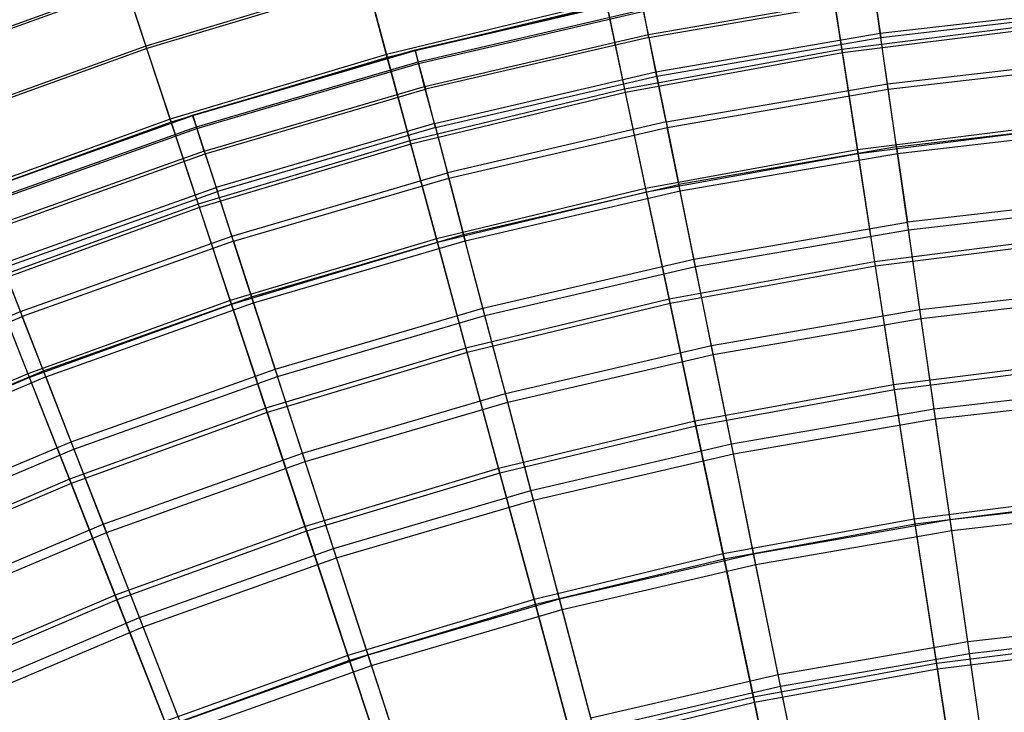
# Model space of a CAD drawing. Extents: x 0.1 to 12.1, y -6 to 6.
# Tile 323 of 334: x 4.1 to 5.4, y 4.5 to 5.5. Entities that reach past the tile are written whole.
import ezdxf

# ---------------------------------------------------------------- set-up
doc = ezdxf.new("R2010")
doc.units = 0
doc.header["$LTSCALE"] = 2.54
doc.layers.get('0').update_dxf_attribs({"linetype": 'CONTINUOUS'})

# ---------------------------------------------------------------- blocks, each defined once
blk = doc.blocks.new('DROPS_COLOR_B-11195_STL')
at = {"color": 0}
for p, q in [((4.6319, 5.4331, 7.8412), (4.9444, 5.5057, 7.8412)), ((4.6319, 5.4331, 7.8412), (4.9444, 5.5057, 7.8412)), ((4.6321, 5.4322, 7.515), (4.9446, 5.5049, 7.515)), ((4.6321, 5.4322, 7.515), (4.9446, 5.5049, 7.515)), ((4.9548, 5.4544, 8.4912), (5.268, 5.5086, 8.4912)), ((4.9548, 5.4544, 8.4912), (5.268, 5.5086, 8.4912)), ((4.9556, 5.4503, 6.8652), (5.2686, 5.5044, 6.8652)), ((4.9556, 5.4503, 6.8652), (5.2686, 5.5044, 6.8652)), ((5.2755, 5.4561, 8.8131), (5.268, 5.5086, 8.4912)), ((5.2755, 5.4561, 8.8131), (5.268, 5.5086, 8.4912)), ((5.2686, 5.5044, 6.8652), (5.2764, 5.4503, 6.5436)), ((5.2686, 5.5044, 6.8652), (5.2764, 5.4503, 6.5436)), ((5.2755, 5.4561, 8.8131), (5.5883, 5.492, 8.8131)), ((5.2755, 5.4561, 8.8131), (5.5883, 5.492, 8.8131)), ((4.6363, 5.4164, 8.1669), (4.9478, 5.4889, 8.1669)), ((4.6363, 5.4164, 8.1669), (4.9478, 5.4889, 8.1669)), ((4.6369, 5.414, 7.1893), (4.9483, 5.4864, 7.1893)), ((4.6369, 5.414, 7.1893), (4.9483, 5.4864, 7.1893)), ((4.9548, 5.4544, 8.4912), (4.9478, 5.4889, 8.1669)), ((4.9548, 5.4544, 8.4912), (4.9478, 5.4889, 8.1669)), ((4.9556, 5.4503, 6.8652), (4.9483, 5.4864, 7.1893)), ((4.9556, 5.4503, 6.8652), (4.9483, 5.4864, 7.1893)), ((5.2764, 5.4503, 6.5436), (5.5888, 5.4862, 6.5436)), ((5.2764, 5.4503, 6.5436), (5.5888, 5.4862, 6.5436)), ((4.6452, 5.3824, 8.4912), (4.9548, 5.4544, 8.4912)), ((4.6452, 5.3824, 8.4912), (4.9548, 5.4544, 8.4912)), ((4.9556, 5.4503, 6.8652), (4.6463, 5.3784, 6.8652)), ((4.9556, 5.4503, 6.8652), (4.6463, 5.3784, 6.8652)), ((4.9653, 5.4024, 8.8131), (4.9548, 5.4544, 8.4912)), ((4.9653, 5.4024, 8.8131), (4.9548, 5.4544, 8.4912)), ((4.9556, 5.4503, 6.8652), (4.9665, 5.3967, 6.5436)), ((4.9556, 5.4503, 6.8652), (4.9665, 5.3967, 6.5436)), ((4.9653, 5.4024, 8.8131), (5.2755, 5.4561, 8.8131)), ((4.9653, 5.4024, 8.8131), (5.2755, 5.4561, 8.8131)), ((4.9665, 5.3967, 6.5436), (5.2764, 5.4503, 6.5436)), ((4.9665, 5.3967, 6.5436), (5.2764, 5.4503, 6.5436)), ((5.2856, 5.3861, 9.1315), (5.2755, 5.4561, 8.8131)), ((5.2856, 5.3861, 9.1315), (5.2755, 5.4561, 8.8131)), ((5.2867, 5.3787, 6.2255), (5.2764, 5.4503, 6.5436)), ((5.2867, 5.3787, 6.2255), (5.2764, 5.4503, 6.5436)), ((4.3241, 5.3427, 7.8412), (4.6319, 5.4331, 7.8412)), ((4.3241, 5.3427, 7.8412), (4.6319, 5.4331, 7.8412)), ((4.3243, 5.3419, 7.515), (4.6321, 5.4322, 7.515)), ((4.3243, 5.3419, 7.515), (4.6321, 5.4322, 7.515)), ((4.6363, 5.4164, 8.1669), (4.6319, 5.4331, 7.8412)), ((4.6319, 5.4331, 7.8412), (4.6321, 5.4322, 7.515)), ((4.6363, 5.4164, 8.1669), (4.6319, 5.4331, 7.8412)), ((4.6319, 5.4331, 7.8412), (4.6321, 5.4322, 7.515)), ((4.6321, 5.4322, 7.515), (4.6369, 5.414, 7.1893)), ((4.6321, 5.4322, 7.515), (4.6369, 5.414, 7.1893)), ((4.3294, 5.3263, 8.1669), (4.6363, 5.4164, 8.1669)), ((4.3294, 5.3263, 8.1669), (4.6363, 5.4164, 8.1669)), ((4.3302, 5.3239, 7.1893), (4.6369, 5.414, 7.1893)), ((4.3302, 5.3239, 7.1893), (4.6369, 5.414, 7.1893)), ((4.6452, 5.3824, 8.4912), (4.6363, 5.4164, 8.1669)), ((4.6452, 5.3824, 8.4912), (4.6363, 5.4164, 8.1669)), ((4.6369, 5.414, 7.1893), (4.6463, 5.3784, 6.8652)), ((4.6369, 5.414, 7.1893), (4.6463, 5.3784, 6.8652)), ((5.2856, 5.3861, 9.1315), (5.5943, 5.4215, 9.1315)), ((5.2856, 5.3861, 9.1315), (5.5943, 5.4215, 9.1315)), ((5.2867, 5.3787, 6.2255), (5.595, 5.414, 6.2255)), ((5.2867, 5.3787, 6.2255), (5.595, 5.414, 6.2255)), ((4.6587, 5.3311, 8.8131), (4.9653, 5.4024, 8.8131)), ((4.6587, 5.3311, 8.8131), (4.9653, 5.4024, 8.8131)), ((4.6602, 5.3255, 6.5436), (4.9665, 5.3967, 6.5436)), ((4.6602, 5.3255, 6.5436), (4.9665, 5.3967, 6.5436)), ((4.9794, 5.3331, 9.1315), (4.9653, 5.4024, 8.8131)), ((4.9794, 5.3331, 9.1315), (4.9653, 5.4024, 8.8131)), ((4.9665, 5.3967, 6.5436), (4.9809, 5.3257, 6.2255)), ((4.9665, 5.3967, 6.5436), (4.9809, 5.3257, 6.2255)), ((4.3402, 5.2929, 8.4912), (4.6452, 5.3824, 8.4912)), ((4.3402, 5.2929, 8.4912), (4.6452, 5.3824, 8.4912)), ((4.6587, 5.3311, 8.8131), (4.6452, 5.3824, 8.4912)), ((4.6587, 5.3311, 8.8131), (4.6452, 5.3824, 8.4912)), ((4.9794, 5.3331, 9.1315), (5.2856, 5.3861, 9.1315)), ((4.9794, 5.3331, 9.1315), (5.2856, 5.3861, 9.1315)), ((5.2982, 5.2988, 9.4456), (5.2856, 5.3861, 9.1315)), ((5.2982, 5.2988, 9.4456), (5.2856, 5.3861, 9.1315)), ((4.3415, 5.2889, 6.8652), (4.6463, 5.3784, 6.8652)), ((4.3415, 5.2889, 6.8652), (4.6463, 5.3784, 6.8652)), ((4.6602, 5.3255, 6.5436), (4.6463, 5.3784, 6.8652)), ((4.6602, 5.3255, 6.5436), (4.6463, 5.3784, 6.8652)), ((4.9809, 5.3257, 6.2255), (5.2867, 5.3787, 6.2255)), ((4.9809, 5.3257, 6.2255), (5.2867, 5.3787, 6.2255)), ((5.2995, 5.2897, 5.9119), (5.2867, 5.3787, 6.2255)), ((5.2995, 5.2897, 5.9119), (5.2867, 5.3787, 6.2255)), ((4.0219, 5.2348, 7.8412), (4.3241, 5.3427, 7.8412)), ((4.0219, 5.2348, 7.8412), (4.3241, 5.3427, 7.8412)), ((4.0222, 5.2341, 7.515), (4.3243, 5.3419, 7.515)), ((4.0222, 5.2341, 7.515), (4.3243, 5.3419, 7.515)), ((4.3294, 5.3263, 8.1669), (4.3241, 5.3427, 7.8412)), ((4.3294, 5.3263, 8.1669), (4.3241, 5.3427, 7.8412)), ((4.3241, 5.3427, 7.8412), (4.3243, 5.3419, 7.515)), ((4.3241, 5.3427, 7.8412), (4.3243, 5.3419, 7.515)), ((4.3243, 5.3419, 7.515), (4.3302, 5.3239, 7.1893)), ((4.3243, 5.3419, 7.515), (4.3302, 5.3239, 7.1893)), ((4.6587, 5.3311, 8.8131), (4.3566, 5.2424, 8.8131)), ((4.6587, 5.3311, 8.8131), (4.3566, 5.2424, 8.8131)), ((4.6587, 5.3311, 8.8131), (4.6767, 5.2627, 9.1315)), ((4.6587, 5.3311, 8.8131), (4.6767, 5.2627, 9.1315)), ((4.9794, 5.3331, 9.1315), (4.6767, 5.2627, 9.1315)), ((4.9794, 5.3331, 9.1315), (4.6767, 5.2627, 9.1315)), ((4.9794, 5.3331, 9.1315), (4.9969, 5.2466, 9.4456)), ((4.9794, 5.3331, 9.1315), (4.9969, 5.2466, 9.4456)), ((5.2982, 5.2988, 9.4456), (5.6019, 5.3336, 9.4456)), ((5.2982, 5.2988, 9.4456), (5.6019, 5.3336, 9.4456)), ((4.0281, 5.2188, 8.1669), (4.3294, 5.3263, 8.1669)), ((4.0281, 5.2188, 8.1669), (4.3294, 5.3263, 8.1669)), ((4.029, 5.2165, 7.1893), (4.3302, 5.3239, 7.1893)), ((4.029, 5.2165, 7.1893), (4.3302, 5.3239, 7.1893)), ((4.3402, 5.2929, 8.4912), (4.3294, 5.3263, 8.1669)), ((4.3402, 5.2929, 8.4912), (4.3294, 5.3263, 8.1669)), ((4.3302, 5.3239, 7.1893), (4.3415, 5.2889, 6.8652)), ((4.3302, 5.3239, 7.1893), (4.3415, 5.2889, 6.8652)), ((4.6602, 5.3255, 6.5436), (4.3584, 5.2369, 6.5436)), ((4.6602, 5.3255, 6.5436), (4.3584, 5.2369, 6.5436)), ((4.6602, 5.3255, 6.5436), (4.6786, 5.2554, 6.2255)), ((4.6602, 5.3255, 6.5436), (4.6786, 5.2554, 6.2255)), ((4.6786, 5.2554, 6.2255), (4.9809, 5.3257, 6.2255)), ((4.6786, 5.2554, 6.2255), (4.9809, 5.3257, 6.2255)), ((4.9987, 5.2377, 5.9119), (4.9809, 5.3257, 6.2255)), ((4.9987, 5.2377, 5.9119), (4.9809, 5.3257, 6.2255)), ((5.2995, 5.2897, 5.9119), (5.6027, 5.3245, 5.9119)), ((5.2995, 5.2897, 5.9119), (5.6027, 5.3245, 5.9119)), ((4.3402, 5.2929, 8.4912), (4.0409, 5.1861, 8.4912)), ((4.3402, 5.2929, 8.4912), (4.0409, 5.1861, 8.4912)), ((4.0424, 5.1821, 6.8652), (4.3415, 5.2889, 6.8652)), ((4.0424, 5.1821, 6.8652), (4.3415, 5.2889, 6.8652)), ((4.3402, 5.2929, 8.4912), (4.3566, 5.2424, 8.8131)), ((4.3402, 5.2929, 8.4912), (4.3566, 5.2424, 8.8131)), ((4.3415, 5.2889, 6.8652), (4.3584, 5.2369, 6.5436)), ((4.3415, 5.2889, 6.8652), (4.3584, 5.2369, 6.5436)), ((5.2982, 5.2988, 9.4456), (4.9969, 5.2466, 9.4456)), ((5.2982, 5.2988, 9.4456), (4.9969, 5.2466, 9.4456)), ((4.9987, 5.2377, 5.9119), (5.2995, 5.2897, 5.9119)), ((4.9987, 5.2377, 5.9119), (5.2995, 5.2897, 5.9119)), ((5.2982, 5.2988, 9.4456), (5.3132, 5.1944, 9.7543)), ((5.2982, 5.2988, 9.4456), (5.3132, 5.1944, 9.7543)), ((5.3147, 5.1838, 5.6038), (5.2995, 5.2897, 5.9119)), ((5.3147, 5.1838, 5.6038), (5.2995, 5.2897, 5.9119)), ((4.3785, 5.1752, 9.1315), (4.6767, 5.2627, 9.1315)), ((4.3785, 5.1752, 9.1315), (4.6767, 5.2627, 9.1315)), ((4.6991, 5.1774, 9.4456), (4.6767, 5.2627, 9.1315)), ((4.6991, 5.1774, 9.4456), (4.6767, 5.2627, 9.1315)), ((4.3808, 5.168, 6.2255), (4.6786, 5.2554, 6.2255)), ((4.3808, 5.168, 6.2255), (4.6786, 5.2554, 6.2255)), ((4.6786, 5.2554, 6.2255), (4.7014, 5.1685, 5.9119)), ((4.6786, 5.2554, 6.2255), (4.7014, 5.1685, 5.9119)), ((4.6991, 5.1774, 9.4456), (4.9969, 5.2466, 9.4456)), ((4.6991, 5.1774, 9.4456), (4.9969, 5.2466, 9.4456)), ((5.0178, 5.1433, 9.7543), (4.9969, 5.2466, 9.4456)), ((5.0178, 5.1433, 9.7543), (4.9969, 5.2466, 9.4456)), ((4.0601, 5.1366, 8.8131), (4.3566, 5.2424, 8.8131)), ((4.0601, 5.1366, 8.8131), (4.3566, 5.2424, 8.8131)), ((4.0623, 5.1312, 6.5436), (4.3584, 5.2369, 6.5436)), ((4.0623, 5.1312, 6.5436), (4.3584, 5.2369, 6.5436)), ((4.3785, 5.1752, 9.1315), (4.3566, 5.2424, 8.8131)), ((4.3785, 5.1752, 9.1315), (4.3566, 5.2424, 8.8131)), ((4.3808, 5.168, 6.2255), (4.3584, 5.2369, 6.5436)), ((4.3808, 5.168, 6.2255), (4.3584, 5.2369, 6.5436)), ((4.7014, 5.1685, 5.9119), (4.9987, 5.2377, 5.9119)), ((4.7014, 5.1685, 5.9119), (4.9987, 5.2377, 5.9119)), ((5.02, 5.1328, 5.6038), (4.9987, 5.2377, 5.9119)), ((5.02, 5.1328, 5.6038), (4.9987, 5.2377, 5.9119)), ((5.6109, 5.2285, 9.7543), (5.3132, 5.1944, 9.7543)), ((5.6109, 5.2285, 9.7543), (5.3132, 5.1944, 9.7543)), ((5.3147, 5.1838, 5.6038), (5.6118, 5.2178, 5.6038)), ((5.3147, 5.1838, 5.6038), (5.6118, 5.2178, 5.6038)), ((5.0178, 5.1433, 9.7543), (5.3132, 5.1944, 9.7543)), ((5.0178, 5.1433, 9.7543), (5.3132, 5.1944, 9.7543)), ((5.3306, 5.0733, 10.0567), (5.3132, 5.1944, 9.7543)), ((5.3306, 5.0733, 10.0567), (5.3132, 5.1944, 9.7543)), ((5.02, 5.1328, 5.6038), (5.3147, 5.1838, 5.6038)), ((5.02, 5.1328, 5.6038), (5.3147, 5.1838, 5.6038)), ((5.3323, 5.0611, 5.3021), (5.3147, 5.1838, 5.6038)), ((5.3323, 5.0611, 5.3021), (5.3147, 5.1838, 5.6038)), ((4.0858, 5.0707, 9.1315), (4.3785, 5.1752, 9.1315)), ((4.0858, 5.0707, 9.1315), (4.3785, 5.1752, 9.1315)), ((4.3808, 5.168, 6.2255), (4.0885, 5.0637, 6.2255)), ((4.3808, 5.168, 6.2255), (4.0885, 5.0637, 6.2255)), ((4.4058, 5.0912, 9.4456), (4.3785, 5.1752, 9.1315)), ((4.4058, 5.0912, 9.4456), (4.3785, 5.1752, 9.1315)), ((4.3808, 5.168, 6.2255), (4.4086, 5.0826, 5.9119)), ((4.3808, 5.168, 6.2255), (4.4086, 5.0826, 5.9119)), ((4.4058, 5.0912, 9.4456), (4.6991, 5.1774, 9.4456)), ((4.4058, 5.0912, 9.4456), (4.6991, 5.1774, 9.4456)), ((4.4086, 5.0826, 5.9119), (4.7014, 5.1685, 5.9119)), ((4.4086, 5.0826, 5.9119), (4.7014, 5.1685, 5.9119)), ((4.7259, 5.0754, 9.7543), (4.6991, 5.1774, 9.4456)), ((4.7259, 5.0754, 9.7543), (4.6991, 5.1774, 9.4456)), ((4.7286, 5.065, 5.6038), (4.7014, 5.1685, 5.9119)), ((4.7286, 5.065, 5.6038), (4.7014, 5.1685, 5.9119)), ((4.0858, 5.0707, 9.1315), (4.0601, 5.1366, 8.8131)), ((4.0858, 5.0707, 9.1315), (4.0601, 5.1366, 8.8131)), ((4.7259, 5.0754, 9.7543), (5.0178, 5.1433, 9.7543)), ((4.7259, 5.0754, 9.7543), (5.0178, 5.1433, 9.7543)), ((5.0421, 5.0234, 10.0567), (5.0178, 5.1433, 9.7543)), ((5.0421, 5.0234, 10.0567), (5.0178, 5.1433, 9.7543)), ((4.0623, 5.1312, 6.5436), (4.0885, 5.0637, 6.2255)), ((4.0623, 5.1312, 6.5436), (4.0885, 5.0637, 6.2255)), ((4.7286, 5.065, 5.6038), (5.02, 5.1328, 5.6038)), ((4.7286, 5.065, 5.6038), (5.02, 5.1328, 5.6038)), ((5.0446, 5.0113, 5.3021), (5.02, 5.1328, 5.6038)), ((5.0446, 5.0113, 5.3021), (5.02, 5.1328, 5.6038)), ((5.3306, 5.0733, 10.0567), (5.6214, 5.1066, 10.0567)), ((5.3306, 5.0733, 10.0567), (5.6214, 5.1066, 10.0567)), ((4.1178, 4.9885, 9.4456), (4.4058, 5.0912, 9.4456)), ((4.1178, 4.9885, 9.4456), (4.4058, 5.0912, 9.4456)), ((4.1211, 4.98, 5.9119), (4.4086, 5.0826, 5.9119)), ((4.1211, 4.98, 5.9119), (4.4086, 5.0826, 5.9119)), ((4.4383, 4.991, 9.7543), (4.4058, 5.0912, 9.4456)), ((4.4383, 4.991, 9.7543), (4.4058, 5.0912, 9.4456)), ((4.4086, 5.0826, 5.9119), (4.4417, 4.9807, 5.6038)), ((4.4086, 5.0826, 5.9119), (4.4417, 4.9807, 5.6038)), ((5.3323, 5.0611, 5.3021), (5.6224, 5.0944, 5.3021)), ((5.3323, 5.0611, 5.3021), (5.6224, 5.0944, 5.3021)), ((3.7995, 4.9497, 9.1315), (4.0858, 5.0707, 9.1315)), ((3.7995, 4.9497, 9.1315), (4.0858, 5.0707, 9.1315)), ((4.1178, 4.9885, 9.4456), (4.0858, 5.0707, 9.1315)), ((4.1178, 4.9885, 9.4456), (4.0858, 5.0707, 9.1315)), ((4.4383, 4.991, 9.7543), (4.7259, 5.0754, 9.7543)), ((4.4383, 4.991, 9.7543), (4.7259, 5.0754, 9.7543)), ((4.757, 4.9571, 10.0567), (4.7259, 5.0754, 9.7543)), ((4.757, 4.9571, 10.0567), (4.7259, 5.0754, 9.7543)), ((5.0421, 5.0234, 10.0567), (5.3306, 5.0733, 10.0567)), ((5.0421, 5.0234, 10.0567), (5.3306, 5.0733, 10.0567)), ((5.3503, 4.9358, 10.3518), (5.3306, 5.0733, 10.0567)), ((5.3503, 4.9358, 10.3518), (5.3306, 5.0733, 10.0567)), ((3.8026, 4.9429, 6.2255), (4.0885, 5.0637, 6.2255)), ((3.8026, 4.9429, 6.2255), (4.0885, 5.0637, 6.2255)), ((4.1211, 4.98, 5.9119), (4.0885, 5.0637, 6.2255)), ((4.1211, 4.98, 5.9119), (4.0885, 5.0637, 6.2255)), ((4.4417, 4.9807, 5.6038), (4.7286, 5.065, 5.6038)), ((4.4417, 4.9807, 5.6038), (4.7286, 5.065, 5.6038)), ((4.7601, 4.9452, 5.3021), (4.7286, 5.065, 5.6038)), ((4.7601, 4.9452, 5.3021), (4.7286, 5.065, 5.6038)), ((5.0446, 5.0113, 5.3021), (5.3323, 5.0611, 5.3021)), ((5.0446, 5.0113, 5.3021), (5.3323, 5.0611, 5.3021)), ((5.3523, 4.9221, 5.0076), (5.3323, 5.0611, 5.3021)), ((5.3523, 4.9221, 5.0076), (5.3323, 5.0611, 5.3021)), ((4.757, 4.9571, 10.0567), (5.0421, 5.0234, 10.0567)), ((4.757, 4.9571, 10.0567), (5.0421, 5.0234, 10.0567)), ((5.0697, 4.8872, 10.3518), (5.0421, 5.0234, 10.0567)), ((5.0697, 4.8872, 10.3518), (5.0421, 5.0234, 10.0567)), ((4.7601, 4.9452, 5.3021), (5.0446, 5.0113, 5.3021)), ((4.7601, 4.9452, 5.3021), (5.0446, 5.0113, 5.3021)), ((5.0725, 4.8737, 5.0076), (5.0446, 5.0113, 5.3021)), ((5.0725, 4.8737, 5.0076), (5.0446, 5.0113, 5.3021)), ((3.8362, 4.8695, 9.4456), (4.1178, 4.9885, 9.4456)), ((3.8362, 4.8695, 9.4456), (4.1178, 4.9885, 9.4456)), ((4.1561, 4.8902, 9.7543), (4.1178, 4.9885, 9.4456)), ((4.1561, 4.8902, 9.7543), (4.1178, 4.9885, 9.4456)), ((4.1561, 4.8902, 9.7543), (4.4383, 4.991, 9.7543)), ((4.1561, 4.8902, 9.7543), (4.4383, 4.991, 9.7543)), ((4.4762, 4.8746, 10.0567), (4.4383, 4.991, 9.7543)), ((4.4762, 4.8746, 10.0567), (4.4383, 4.991, 9.7543)), ((4.1211, 4.98, 5.9119), (3.84, 4.8612, 5.9119)), ((4.1211, 4.98, 5.9119), (3.84, 4.8612, 5.9119)), ((4.1211, 4.98, 5.9119), (4.16, 4.8802, 5.6038)), ((4.1211, 4.98, 5.9119), (4.16, 4.8802, 5.6038)), ((4.16, 4.8802, 5.6038), (4.4417, 4.9807, 5.6038)), ((4.16, 4.8802, 5.6038), (4.4417, 4.9807, 5.6038)), ((4.48, 4.8629, 5.3021), (4.4417, 4.9807, 5.6038)), ((4.48, 4.8629, 5.3021), (4.4417, 4.9807, 5.6038)), ((5.3503, 4.9358, 10.3518), (5.6333, 4.9683, 10.3518)), ((5.3503, 4.9358, 10.3518), (5.6333, 4.9683, 10.3518)), ((4.4762, 4.8746, 10.0567), (4.757, 4.9571, 10.0567)), ((4.4762, 4.8746, 10.0567), (4.757, 4.9571, 10.0567)), ((4.7923, 4.8227, 10.3518), (4.757, 4.9571, 10.0567)), ((4.7923, 4.8227, 10.3518), (4.757, 4.9571, 10.0567)), ((5.3523, 4.9221, 5.0076), (5.6345, 4.9545, 5.0076)), ((5.3523, 4.9221, 5.0076), (5.6345, 4.9545, 5.0076)), ((4.48, 4.8629, 5.3021), (4.7601, 4.9452, 5.3021)), ((4.48, 4.8629, 5.3021), (4.7601, 4.9452, 5.3021)), ((4.7958, 4.8094, 5.0076), (4.7601, 4.9452, 5.3021)), ((4.7958, 4.8094, 5.0076), (4.7601, 4.9452, 5.3021)), ((5.0697, 4.8872, 10.3518), (5.3503, 4.9358, 10.3518)), ((5.0697, 4.8872, 10.3518), (5.3503, 4.9358, 10.3518)), ((5.3724, 4.7824, 10.6389), (5.3503, 4.9358, 10.3518)), ((5.3724, 4.7824, 10.6389), (5.3503, 4.9358, 10.3518)), ((5.0725, 4.8737, 5.0076), (5.3523, 4.9221, 5.0076)), ((5.0725, 4.8737, 5.0076), (5.3523, 4.9221, 5.0076)), ((5.3746, 4.7673, 4.7214), (5.3523, 4.9221, 5.0076)), ((5.3746, 4.7673, 4.7214), (5.3523, 4.9221, 5.0076)), ((3.88, 4.7736, 9.7543), (4.1561, 4.8902, 9.7543)), ((3.88, 4.7736, 9.7543), (4.1561, 4.8902, 9.7543)), ((3.8844, 4.7638, 5.6038), (4.16, 4.8802, 5.6038)), ((3.8844, 4.7638, 5.6038), (4.16, 4.8802, 5.6038)), ((4.2005, 4.7762, 10.0567), (4.1561, 4.8902, 9.7543)), ((4.2005, 4.7762, 10.0567), (4.1561, 4.8902, 9.7543)), ((4.16, 4.8802, 5.6038), (4.2049, 4.7648, 5.3021)), ((4.16, 4.8802, 5.6038), (4.2049, 4.7648, 5.3021)), ((4.7923, 4.8227, 10.3518), (5.0697, 4.8872, 10.3518)), ((4.7923, 4.8227, 10.3518), (5.0697, 4.8872, 10.3518)), ((5.1005, 4.7353, 10.6389), (5.0697, 4.8872, 10.3518)), ((5.1005, 4.7353, 10.6389), (5.0697, 4.8872, 10.3518)), ((4.2005, 4.7762, 10.0567), (4.4762, 4.8746, 10.0567)), ((4.2005, 4.7762, 10.0567), (4.4762, 4.8746, 10.0567)), ((4.5191, 4.7425, 10.3518), (4.4762, 4.8746, 10.0567)), ((4.5191, 4.7425, 10.3518), (4.4762, 4.8746, 10.0567)), ((4.7958, 4.8094, 5.0076), (5.0725, 4.8737, 5.0076)), ((4.7958, 4.8094, 5.0076), (5.0725, 4.8737, 5.0076)), ((5.1035, 4.7203, 4.7214), (5.0725, 4.8737, 5.0076)), ((5.1035, 4.7203, 4.7214), (5.0725, 4.8737, 5.0076)), ((4.2049, 4.7648, 5.3021), (4.48, 4.8629, 5.3021)), ((4.2049, 4.7648, 5.3021), (4.48, 4.8629, 5.3021)), ((4.5233, 4.7294, 5.0076), (4.48, 4.8629, 5.3021)), ((4.5233, 4.7294, 5.0076), (4.48, 4.8629, 5.3021)), ((4.5191, 4.7425, 10.3518), (4.7923, 4.8227, 10.3518)), ((4.5191, 4.7425, 10.3518), (4.7923, 4.8227, 10.3518)), ((4.8317, 4.6728, 10.6389), (4.7923, 4.8227, 10.3518)), ((4.8317, 4.6728, 10.6389), (4.7923, 4.8227, 10.3518)), ((5.3724, 4.7824, 10.6389), (5.6465, 4.8139, 10.6389)), ((5.3724, 4.7824, 10.6389), (5.6465, 4.8139, 10.6389)), ((4.5233, 4.7294, 5.0076), (4.7958, 4.8094, 5.0076)), ((4.5233, 4.7294, 5.0076), (4.7958, 4.8094, 5.0076)), ((4.8356, 4.658, 4.7214), (4.7958, 4.8094, 5.0076)), ((4.8356, 4.658, 4.7214), (4.7958, 4.8094, 5.0076)), ((5.3746, 4.7673, 4.7214), (5.6478, 4.7986, 4.7214)), ((5.3746, 4.7673, 4.7214), (5.6478, 4.7986, 4.7214)), ((5.1005, 4.7353, 10.6389), (5.3724, 4.7824, 10.6389)), ((5.1005, 4.7353, 10.6389), (5.3724, 4.7824, 10.6389)), ((5.3967, 4.6135, 10.9169), (5.3724, 4.7824, 10.6389)), ((5.3967, 4.6135, 10.9169), (5.3724, 4.7824, 10.6389)), ((3.9308, 4.6623, 10.0567), (4.2005, 4.7762, 10.0567)), ((3.9308, 4.6623, 10.0567), (4.2005, 4.7762, 10.0567)), ((4.2508, 4.6468, 10.3518), (4.2005, 4.7762, 10.0567)), ((4.2508, 4.6468, 10.3518), (4.2005, 4.7762, 10.0567)), ((3.9359, 4.6511, 5.3021), (4.2049, 4.7648, 5.3021)), ((3.9359, 4.6511, 5.3021), (4.2049, 4.7648, 5.3021)), ((4.2559, 4.6339, 5.0076), (4.2049, 4.7648, 5.3021)), ((4.2559, 4.6339, 5.0076), (4.2049, 4.7648, 5.3021)), ((5.1035, 4.7203, 4.7214), (5.3746, 4.7673, 4.7214)), ((5.1035, 4.7203, 4.7214), (5.3746, 4.7673, 4.7214)), ((5.3991, 4.597, 4.4442), (5.3746, 4.7673, 4.7214)), ((5.3991, 4.597, 4.4442), (5.3746, 4.7673, 4.7214)), ((4.2508, 4.6468, 10.3518), (4.5191, 4.7425, 10.3518)), ((4.2508, 4.6468, 10.3518), (4.5191, 4.7425, 10.3518)), ((4.567, 4.5951, 10.6389), (4.5191, 4.7425, 10.3518)), ((4.567, 4.5951, 10.6389), (4.5191, 4.7425, 10.3518)), ((4.2559, 4.6339, 5.0076), (4.5233, 4.7294, 5.0076)), ((4.2559, 4.6339, 5.0076), (4.5233, 4.7294, 5.0076)), ((4.5717, 4.5805, 4.7214), (4.5233, 4.7294, 5.0076)), ((4.5717, 4.5805, 4.7214), (4.5233, 4.7294, 5.0076)), ((4.8317, 4.6728, 10.6389), (5.1005, 4.7353, 10.6389)), ((4.8317, 4.6728, 10.6389), (5.1005, 4.7353, 10.6389)), ((5.1344, 4.5681, 10.9169), (5.1005, 4.7353, 10.6389)), ((5.1344, 4.5681, 10.9169), (5.1005, 4.7353, 10.6389)), ((4.8356, 4.658, 4.7214), (5.1035, 4.7203, 4.7214)), ((4.8356, 4.658, 4.7214), (5.1035, 4.7203, 4.7214)), ((5.1377, 4.5517, 4.4442), (5.1035, 4.7203, 4.7214)), ((5.1377, 4.5517, 4.4442), (5.1035, 4.7203, 4.7214)), ((4.567, 4.5951, 10.6389), (4.8317, 4.6728, 10.6389)), ((4.567, 4.5951, 10.6389), (4.8317, 4.6728, 10.6389)), ((4.8751, 4.5078, 10.9169), (4.8317, 4.6728, 10.6389)), ((4.8751, 4.5078, 10.9169), (4.8317, 4.6728, 10.6389)), ((3.9885, 4.5359, 10.3518), (4.2508, 4.6468, 10.3518)), ((3.9885, 4.5359, 10.3518), (4.2508, 4.6468, 10.3518)), ((4.3071, 4.5024, 10.6389), (4.2508, 4.6468, 10.3518)), ((4.3071, 4.5024, 10.6389), (4.2508, 4.6468, 10.3518)), ((4.5717, 4.5805, 4.7214), (4.8356, 4.658, 4.7214)), ((4.5717, 4.5805, 4.7214), (4.8356, 4.658, 4.7214)), ((4.8794, 4.4917, 4.4442), (4.8356, 4.658, 4.7214)), ((4.8794, 4.4917, 4.4442), (4.8356, 4.658, 4.7214)), ((3.9942, 4.5234, 5.0076), (4.2559, 4.6339, 5.0076)), ((3.9942, 4.5234, 5.0076), (4.2559, 4.6339, 5.0076)), ((4.3126, 4.4881, 4.7214), (4.2559, 4.6339, 5.0076)), ((4.3126, 4.4881, 4.7214), (4.2559, 4.6339, 5.0076)), ((5.3967, 4.6135, 10.9169), (5.6611, 4.6439, 10.9169)), ((5.3967, 4.6135, 10.9169), (5.6611, 4.6439, 10.9169)), ((5.3991, 4.597, 4.4442), (5.6626, 4.6272, 4.4442)), ((5.3991, 4.597, 4.4442), (5.6626, 4.6272, 4.4442)), ((5.1344, 4.5681, 10.9169), (5.3967, 4.6135, 10.9169)), ((5.1344, 4.5681, 10.9169), (5.3967, 4.6135, 10.9169)), ((5.4231, 4.4297, 11.1851), (5.3967, 4.6135, 10.9169)), ((5.4231, 4.4297, 11.1851), (5.3967, 4.6135, 10.9169)), ((4.3071, 4.5024, 10.6389), (4.567, 4.5951, 10.6389)), ((4.3071, 4.5024, 10.6389), (4.567, 4.5951, 10.6389)), ((4.6197, 4.4328, 10.9169), (4.567, 4.5951, 10.6389)), ((4.6197, 4.4328, 10.9169), (4.567, 4.5951, 10.6389)), ((5.1377, 4.5517, 4.4442), (5.3991, 4.597, 4.4442)), ((5.1377, 4.5517, 4.4442), (5.3991, 4.597, 4.4442)), ((5.4257, 4.4118, 4.177), (5.3991, 4.597, 4.4442)), ((5.4257, 4.4118, 4.177), (5.3991, 4.597, 4.4442)), ((4.3126, 4.4881, 4.7214), (4.5717, 4.5805, 4.7214)), ((4.3126, 4.4881, 4.7214), (4.5717, 4.5805, 4.7214)), ((4.6249, 4.4169, 4.4442), (4.5717, 4.5805, 4.7214)), ((4.6249, 4.4169, 4.4442), (4.5717, 4.5805, 4.7214)), ((4.8751, 4.5078, 10.9169), (5.1344, 4.5681, 10.9169)), ((4.8751, 4.5078, 10.9169), (5.1344, 4.5681, 10.9169)), ((5.1713, 4.3861, 11.1851), (5.1344, 4.5681, 10.9169)), ((5.1713, 4.3861, 11.1851), (5.1344, 4.5681, 10.9169)), ((4.8794, 4.4917, 4.4442), (5.1377, 4.5517, 4.4442)), ((4.8794, 4.4917, 4.4442), (5.1377, 4.5517, 4.4442)), ((5.1749, 4.3684, 4.177), (5.1377, 4.5517, 4.4442)), ((5.1749, 4.3684, 4.177), (5.1377, 4.5517, 4.4442))]:
    blk.add_line(p, q, dxfattribs=at)
blk = doc.blocks.new('GROUP_1')
at = {"color": 0}
for p, q in [((5.1437, 11.5534, 8.0967), (5.1626, 11.4309, 8.403)), ((5.1437, 11.5534, 8.0967), (5.1626, 11.4309, 8.403)), ((5.1634, 11.426, 3.5857), (5.1444, 11.5492, 3.8917)), ((5.1634, 11.426, 3.5857), (5.1444, 11.5492, 3.8917)), ((4.5045, 11.5273, 7.784), (4.1995, 11.4356, 7.784)), ((4.5045, 11.5273, 7.784), (4.1995, 11.4356, 7.784)), ((4.5045, 11.5273, 7.784), (4.5324, 11.4241, 8.0967)), ((4.5045, 11.5273, 7.784), (4.5324, 11.4241, 8.0967)), ((4.1714, 11.5206, 7.466), (3.8672, 11.4105, 7.466)), ((4.1714, 11.5206, 7.466), (3.8672, 11.4105, 7.466)), ((4.1723, 11.5177, 4.522), (3.8683, 11.4076, 4.522)), ((4.1723, 11.5177, 4.522), (3.8683, 11.4076, 4.522)), ((4.1714, 11.5206, 7.466), (4.1995, 11.4356, 7.784)), ((4.1714, 11.5206, 7.466), (4.1995, 11.4356, 7.784)), ((4.2006, 11.4321, 4.2042), (4.1723, 11.5177, 4.522)), ((4.2006, 11.4321, 4.2042), (4.1723, 11.5177, 4.522)), ((4.5055, 11.5237, 4.2042), (4.2006, 11.4321, 4.2042)), ((4.5055, 11.5237, 4.2042), (4.2006, 11.4321, 4.2042)), ((4.5335, 11.4199, 3.8917), (4.5055, 11.5237, 4.2042)), ((4.5335, 11.4199, 3.8917), (4.5055, 11.5237, 4.2042)), ((4.8363, 11.4973, 8.0967), (4.5324, 11.4241, 8.0967)), ((4.8363, 11.4973, 8.0967), (4.5324, 11.4241, 8.0967)), ((4.8372, 11.493, 3.8917), (4.5335, 11.4199, 3.8917)), ((4.8372, 11.493, 3.8917), (4.5335, 11.4199, 3.8917)), ((4.8363, 11.4973, 8.0967), (4.8619, 11.376, 8.403)), ((4.8363, 11.4973, 8.0967), (4.8619, 11.376, 8.403)), ((4.863, 11.3711, 3.5857), (4.8372, 11.493, 3.8917)), ((4.863, 11.3711, 3.5857), (4.8372, 11.493, 3.8917)), ((5.4659, 11.4691, 8.403), (5.1626, 11.4309, 8.403)), ((5.4659, 11.4691, 8.403), (5.1626, 11.4309, 8.403)), ((5.4664, 11.4641, 3.5857), (5.1634, 11.426, 3.5857)), ((5.4664, 11.4641, 3.5857), (5.1634, 11.426, 3.5857)), ((4.1995, 11.4356, 7.784), (3.9, 11.3272, 7.784)), ((4.1995, 11.4356, 7.784), (3.9, 11.3272, 7.784)), ((4.2006, 11.4321, 4.2042), (3.9014, 11.3237, 4.2042)), ((4.2006, 11.4321, 4.2042), (3.9014, 11.3237, 4.2042)), ((4.1995, 11.4356, 7.784), (4.2331, 11.3341, 8.0967)), ((4.1995, 11.4356, 7.784), (4.2331, 11.3341, 8.0967)), ((4.2345, 11.33, 3.8917), (4.2006, 11.4321, 4.2042)), ((4.2345, 11.33, 3.8917), (4.2006, 11.4321, 4.2042)), ((4.5324, 11.4241, 8.0967), (4.2331, 11.3341, 8.0967)), ((4.5324, 11.4241, 8.0967), (4.2331, 11.3341, 8.0967)), ((4.5335, 11.4199, 3.8917), (4.2345, 11.33, 3.8917)), ((4.5335, 11.4199, 3.8917), (4.2345, 11.33, 3.8917)), ((4.5324, 11.4241, 8.0967), (4.5648, 11.3044, 8.403)), ((4.5324, 11.4241, 8.0967), (4.5648, 11.3044, 8.403)), ((4.5661, 11.2997, 3.5857), (4.5335, 11.4199, 3.8917)), ((4.5661, 11.2997, 3.5857), (4.5335, 11.4199, 3.8917)), ((5.1626, 11.4309, 8.403), (4.8619, 11.376, 8.403)), ((5.1626, 11.4309, 8.403), (4.8619, 11.376, 8.403)), ((5.1634, 11.426, 3.5857), (4.863, 11.3711, 3.5857)), ((5.1634, 11.426, 3.5857), (4.863, 11.3711, 3.5857)), ((5.1626, 11.4309, 8.403), (5.184, 11.292, 8.702)), ((5.1626, 11.4309, 8.403), (5.184, 11.292, 8.702)), ((5.1849, 11.2864, 3.2869), (5.1634, 11.426, 3.5857)), ((5.1849, 11.2864, 3.2869), (5.1634, 11.426, 3.5857)), ((4.8619, 11.376, 8.403), (4.5648, 11.3044, 8.403)), ((4.8619, 11.376, 8.403), (4.5648, 11.3044, 8.403)), ((4.863, 11.3711, 3.5857), (4.5661, 11.2997, 3.5857)), ((4.863, 11.3711, 3.5857), (4.5661, 11.2997, 3.5857)), ((4.8619, 11.376, 8.403), (4.891, 11.2384, 8.702)), ((4.8619, 11.376, 8.403), (4.891, 11.2384, 8.702)), ((4.8922, 11.233, 3.2869), (4.863, 11.3711, 3.5857)), ((4.8922, 11.233, 3.2869), (4.863, 11.3711, 3.5857)), ((4.2331, 11.3341, 8.0967), (3.9392, 11.2277, 8.0967)), ((4.2331, 11.3341, 8.0967), (3.9392, 11.2277, 8.0967)), ((4.2345, 11.33, 3.8917), (3.9408, 11.2237, 3.8917)), ((4.2345, 11.33, 3.8917), (3.9408, 11.2237, 3.8917)), ((4.2331, 11.3341, 8.0967), (4.272, 11.2165, 8.403)), ((4.2331, 11.3341, 8.0967), (4.272, 11.2165, 8.403)), ((4.2736, 11.2118, 3.5857), (4.2345, 11.33, 3.8917)), ((4.2736, 11.2118, 3.5857), (4.2345, 11.33, 3.8917)), ((5.4795, 11.3291, 8.702), (5.184, 11.292, 8.702)), ((5.4795, 11.3291, 8.702), (5.184, 11.292, 8.702)), ((5.4801, 11.3236, 3.2869), (5.1849, 11.2864, 3.2869)), ((5.4801, 11.3236, 3.2869), (5.1849, 11.2864, 3.2869)), ((4.5648, 11.3044, 8.403), (4.272, 11.2165, 8.403)), ((4.5648, 11.3044, 8.403), (4.272, 11.2165, 8.403)), ((4.5661, 11.2997, 3.5857), (4.2736, 11.2118, 3.5857)), ((4.5661, 11.2997, 3.5857), (4.2736, 11.2118, 3.5857)), ((4.5648, 11.3044, 8.403), (4.6015, 11.1687, 8.702)), ((4.5648, 11.3044, 8.403), (4.6015, 11.1687, 8.702)), ((4.6029, 11.1633, 3.2869), (4.5661, 11.2997, 3.5857)), ((4.6029, 11.1633, 3.2869), (4.5661, 11.2997, 3.5857)), ((5.184, 11.292, 8.702), (4.891, 11.2384, 8.702)), ((5.184, 11.292, 8.702), (4.891, 11.2384, 8.702)), ((5.1849, 11.2864, 3.2869), (4.8922, 11.233, 3.2869)), ((5.1849, 11.2864, 3.2869), (4.8922, 11.233, 3.2869)), ((5.184, 11.292, 8.702), (5.2079, 11.1369, 8.9929)), ((5.184, 11.292, 8.702), (5.2079, 11.1369, 8.9929)), ((5.2089, 11.1308, 2.9964), (5.1849, 11.2864, 3.2869)), ((5.2089, 11.1308, 2.9964), (5.1849, 11.2864, 3.2869)), ((4.891, 11.2384, 8.702), (4.6015, 11.1687, 8.702)), ((4.891, 11.2384, 8.702), (4.6015, 11.1687, 8.702)), ((4.8922, 11.233, 3.2869), (4.6029, 11.1633, 3.2869)), ((4.8922, 11.233, 3.2869), (4.6029, 11.1633, 3.2869)), ((4.891, 11.2384, 8.702), (4.9235, 11.0849, 8.9929)), ((4.891, 11.2384, 8.702), (4.9235, 11.0849, 8.9929)), ((4.9248, 11.0789, 2.9964), (4.8922, 11.233, 3.2869)), ((4.9248, 11.0789, 2.9964), (4.8922, 11.233, 3.2869)), ((4.272, 11.2165, 8.403), (3.9847, 11.1124, 8.403)), ((4.272, 11.2165, 8.403), (3.9847, 11.1124, 8.403)), ((4.272, 11.2165, 8.403), (4.3162, 11.083, 8.702)), ((4.272, 11.2165, 8.403), (4.3162, 11.083, 8.702)), ((4.2736, 11.2118, 3.5857), (3.9865, 11.1078, 3.5857)), ((4.2736, 11.2118, 3.5857), (3.9865, 11.1078, 3.5857)), ((4.318, 11.0777, 3.2869), (4.2736, 11.2118, 3.5857)), ((4.318, 11.0777, 3.2869), (4.2736, 11.2118, 3.5857)), ((5.4948, 11.173, 8.9929), (5.2079, 11.1369, 8.9929)), ((5.4948, 11.173, 8.9929), (5.2079, 11.1369, 8.9929)), ((4.6015, 11.1687, 8.702), (4.3162, 11.083, 8.702)), ((4.6015, 11.1687, 8.702), (4.3162, 11.083, 8.702)), ((4.6029, 11.1633, 3.2869), (4.318, 11.0777, 3.2869)), ((4.6029, 11.1633, 3.2869), (4.318, 11.0777, 3.2869)), ((4.6015, 11.1687, 8.702), (4.6424, 11.0173, 8.9929)), ((4.6015, 11.1687, 8.702), (4.6424, 11.0173, 8.9929)), ((4.6441, 11.0113, 2.9964), (4.6029, 11.1633, 3.2869)), ((4.6441, 11.0113, 2.9964), (4.6029, 11.1633, 3.2869)), ((5.4954, 11.1668, 2.9964), (5.2089, 11.1308, 2.9964)), ((5.4954, 11.1668, 2.9964), (5.2089, 11.1308, 2.9964)), ((5.2079, 11.1369, 8.9929), (4.9235, 11.0849, 8.9929)), ((5.2079, 11.1369, 8.9929), (4.9235, 11.0849, 8.9929)), ((5.2079, 11.1369, 8.9929), (5.2342, 10.9663, 9.2746)), ((5.2079, 11.1369, 8.9929), (5.2342, 10.9663, 9.2746)), ((5.2089, 11.1308, 2.9964), (4.9248, 11.0789, 2.9964)), ((5.2089, 11.1308, 2.9964), (4.9248, 11.0789, 2.9964)), ((5.2353, 10.9596, 2.715), (5.2089, 11.1308, 2.9964)), ((5.2353, 10.9596, 2.715), (5.2089, 11.1308, 2.9964)), ((3.9847, 11.1124, 8.403), (4.0362, 10.9815, 8.702)), ((3.9847, 11.1124, 8.403), (4.0362, 10.9815, 8.702)), ((4.0383, 10.9764, 3.2869), (3.9865, 11.1078, 3.5857)), ((4.0383, 10.9764, 3.2869), (3.9865, 11.1078, 3.5857)), ((4.3162, 11.083, 8.702), (4.0362, 10.9815, 8.702)), ((4.3162, 11.083, 8.702), (4.0362, 10.9815, 8.702)), ((4.318, 11.0777, 3.2869), (4.0383, 10.9764, 3.2869)), ((4.318, 11.0777, 3.2869), (4.0383, 10.9764, 3.2869)), ((4.3162, 11.083, 8.702), (4.3656, 10.934, 8.9929)), ((4.3162, 11.083, 8.702), (4.3656, 10.934, 8.9929)), ((4.3675, 10.9282, 2.9964), (4.318, 11.0777, 3.2869)), ((4.3675, 10.9282, 2.9964), (4.318, 11.0777, 3.2869)), ((4.9235, 11.0849, 8.9929), (4.6424, 11.0173, 8.9929)), ((4.9235, 11.0849, 8.9929), (4.6424, 11.0173, 8.9929)), ((4.9248, 11.0789, 2.9964), (4.6441, 11.0113, 2.9964)), ((4.9248, 11.0789, 2.9964), (4.6441, 11.0113, 2.9964)), ((4.9235, 11.0849, 8.9929), (4.9593, 10.916, 9.2746)), ((4.9235, 11.0849, 8.9929), (4.9593, 10.916, 9.2746)), ((4.9607, 10.9094, 2.715), (4.9248, 11.0789, 2.9964)), ((4.9607, 10.9094, 2.715), (4.9248, 11.0789, 2.9964)), ((4.6424, 11.0173, 8.9929), (4.3656, 10.934, 8.9929)), ((4.6424, 11.0173, 8.9929), (4.3656, 10.934, 8.9929)), ((4.6441, 11.0113, 2.9964), (4.3675, 10.9282, 2.9964)), ((4.6441, 11.0113, 2.9964), (4.3675, 10.9282, 2.9964)), ((4.6424, 11.0173, 8.9929), (4.6875, 10.8506, 9.2746)), ((4.6424, 11.0173, 8.9929), (4.6875, 10.8506, 9.2746)), ((4.6893, 10.8441, 2.715), (4.6441, 11.0113, 2.9964)), ((4.6893, 10.8441, 2.715), (4.6441, 11.0113, 2.9964)), ((5.5116, 11.0012, 9.2746), (5.2342, 10.9663, 9.2746)), ((5.5116, 11.0012, 9.2746), (5.2342, 10.9663, 9.2746)), ((4.0362, 10.9815, 8.702), (3.7623, 10.8647, 8.702)), ((4.0362, 10.9815, 8.702), (3.7623, 10.8647, 8.702)), ((4.0362, 10.9815, 8.702), (4.0937, 10.8356, 8.9929)), ((4.0362, 10.9815, 8.702), (4.0937, 10.8356, 8.9929)), ((5.5122, 10.9944, 2.715), (5.2353, 10.9596, 2.715)), ((5.5122, 10.9944, 2.715), (5.2353, 10.9596, 2.715)), ((4.0383, 10.9764, 3.2869), (3.7646, 10.8596, 3.2869)), ((4.0383, 10.9764, 3.2869), (3.7646, 10.8596, 3.2869)), ((4.096, 10.8298, 2.9964), (4.0383, 10.9764, 3.2869)), ((4.096, 10.8298, 2.9964), (4.0383, 10.9764, 3.2869)), ((5.2342, 10.9663, 9.2746), (4.9593, 10.916, 9.2746)), ((5.2342, 10.9663, 9.2746), (4.9593, 10.916, 9.2746)), ((5.2353, 10.9596, 2.715), (4.9607, 10.9094, 2.715)), ((5.2353, 10.9596, 2.715), (4.9607, 10.9094, 2.715)), ((5.2342, 10.9663, 9.2746), (5.2628, 10.7806, 9.5464)), ((5.2342, 10.9663, 9.2746), (5.2628, 10.7806, 9.5464)), ((5.264, 10.7733, 2.4436), (5.2353, 10.9596, 2.715)), ((5.264, 10.7733, 2.4436), (5.2353, 10.9596, 2.715)), ((4.3656, 10.934, 8.9929), (4.0937, 10.8356, 8.9929)), ((4.3656, 10.934, 8.9929), (4.0937, 10.8356, 8.9929)), ((4.3675, 10.9282, 2.9964), (4.096, 10.8298, 2.9964)), ((4.3675, 10.9282, 2.9964), (4.096, 10.8298, 2.9964)), ((4.3656, 10.934, 8.9929), (4.4198, 10.7702, 9.2746)), ((4.3656, 10.934, 8.9929), (4.4198, 10.7702, 9.2746)), ((4.4219, 10.7637, 2.715), (4.3675, 10.9282, 2.9964)), ((4.4219, 10.7637, 2.715), (4.3675, 10.9282, 2.9964)), ((4.9593, 10.916, 9.2746), (4.6875, 10.8506, 9.2746)), ((4.9593, 10.916, 9.2746), (4.6875, 10.8506, 9.2746)), ((4.9593, 10.916, 9.2746), (4.9982, 10.7322, 9.5464)), ((4.9593, 10.916, 9.2746), (4.9982, 10.7322, 9.5464)), ((4.9607, 10.9094, 2.715), (4.6893, 10.8441, 2.715)), ((4.9607, 10.9094, 2.715), (4.6893, 10.8441, 2.715)), ((4.9997, 10.725, 2.4436), (4.9607, 10.9094, 2.715)), ((4.9997, 10.725, 2.4436), (4.9607, 10.9094, 2.715)), ((4.6875, 10.8506, 9.2746), (4.4198, 10.7702, 9.2746)), ((4.6875, 10.8506, 9.2746), (4.4198, 10.7702, 9.2746)), ((4.6875, 10.8506, 9.2746), (4.7366, 10.6692, 9.5464)), ((4.6875, 10.8506, 9.2746), (4.7366, 10.6692, 9.5464)), ((4.0937, 10.8356, 8.9929), (3.8278, 10.7222, 8.9929)), ((4.0937, 10.8356, 8.9929), (3.8278, 10.7222, 8.9929)), ((4.0937, 10.8356, 8.9929), (4.157, 10.675, 9.2746)), ((4.0937, 10.8356, 8.9929), (4.157, 10.675, 9.2746)), ((4.6893, 10.8441, 2.715), (4.4219, 10.7637, 2.715)), ((4.6893, 10.8441, 2.715), (4.4219, 10.7637, 2.715)), ((4.7385, 10.6621, 2.4436), (4.6893, 10.8441, 2.715)), ((4.7385, 10.6621, 2.4436), (4.6893, 10.8441, 2.715)), ((4.096, 10.8298, 2.9964), (3.8304, 10.7166, 2.9964)), ((4.096, 10.8298, 2.9964), (3.8304, 10.7166, 2.9964)), ((4.1595, 10.6687, 2.715), (4.096, 10.8298, 2.9964)), ((4.1595, 10.6687, 2.715), (4.096, 10.8298, 2.9964)), ((5.5298, 10.8141, 9.5464), (5.2628, 10.7806, 9.5464)), ((5.5298, 10.8141, 9.5464), (5.2628, 10.7806, 9.5464)), ((5.5305, 10.8069, 2.4436), (5.264, 10.7733, 2.4436)), ((5.5305, 10.8069, 2.4436), (5.264, 10.7733, 2.4436)), ((5.2628, 10.7806, 9.5464), (4.9982, 10.7322, 9.5464)), ((5.2628, 10.7806, 9.5464), (4.9982, 10.7322, 9.5464)), ((5.2628, 10.7806, 9.5464), (5.2937, 10.5804, 9.8075)), ((5.2628, 10.7806, 9.5464), (5.2937, 10.5804, 9.8075)), ((4.4198, 10.7702, 9.2746), (4.157, 10.675, 9.2746)), ((4.4198, 10.7702, 9.2746), (4.157, 10.675, 9.2746)), ((4.4219, 10.7637, 2.715), (4.1595, 10.6687, 2.715)), ((4.4219, 10.7637, 2.715), (4.1595, 10.6687, 2.715)), ((4.4198, 10.7702, 9.2746), (4.4789, 10.5918, 9.5464)), ((4.4198, 10.7702, 9.2746), (4.4789, 10.5918, 9.5464)), ((4.4812, 10.5848, 2.4436), (4.4219, 10.7637, 2.715)), ((4.4812, 10.5848, 2.4436), (4.4219, 10.7637, 2.715)), ((5.264, 10.7733, 2.4436), (4.9997, 10.725, 2.4436)), ((5.264, 10.7733, 2.4436), (4.9997, 10.725, 2.4436)), ((5.2949, 10.5726, 2.183), (5.264, 10.7733, 2.4436)), ((5.2949, 10.5726, 2.183), (5.264, 10.7733, 2.4436)), ((4.9982, 10.7322, 9.5464), (4.7366, 10.6692, 9.5464)), ((4.9982, 10.7322, 9.5464), (4.7366, 10.6692, 9.5464)), ((4.9997, 10.725, 2.4436), (4.7385, 10.6621, 2.4436)), ((4.9997, 10.725, 2.4436), (4.7385, 10.6621, 2.4436)), ((4.9982, 10.7322, 9.5464), (5.0401, 10.534, 9.8075)), ((4.9982, 10.7322, 9.5464), (5.0401, 10.534, 9.8075)), ((5.0417, 10.5263, 2.183), (4.9997, 10.725, 2.4436)), ((5.0417, 10.5263, 2.183), (4.9997, 10.725, 2.4436)), ((4.157, 10.675, 9.2746), (3.8999, 10.5653, 9.2746)), ((4.157, 10.675, 9.2746), (3.8999, 10.5653, 9.2746)), ((4.1595, 10.6687, 2.715), (3.9027, 10.5592, 2.715)), ((4.1595, 10.6687, 2.715), (3.9027, 10.5592, 2.715)), ((4.157, 10.675, 9.2746), (4.2259, 10.5001, 9.5464)), ((4.157, 10.675, 9.2746), (4.2259, 10.5001, 9.5464)), ((4.2286, 10.4933, 2.4436), (4.1595, 10.6687, 2.715)), ((4.2286, 10.4933, 2.4436), (4.1595, 10.6687, 2.715)), ((4.7366, 10.6692, 9.5464), (4.4789, 10.5918, 9.5464)), ((4.7366, 10.6692, 9.5464), (4.4789, 10.5918, 9.5464)), ((4.7366, 10.6692, 9.5464), (4.7894, 10.4737, 9.8075)), ((4.7366, 10.6692, 9.5464), (4.7894, 10.4737, 9.8075)), ((4.7385, 10.6621, 2.4436), (4.4812, 10.5848, 2.4436)), ((4.7385, 10.6621, 2.4436), (4.4812, 10.5848, 2.4436)), ((4.7915, 10.4661, 2.183), (4.7385, 10.6621, 2.4436)), ((4.7915, 10.4661, 2.183), (4.7385, 10.6621, 2.4436)), ((5.5495, 10.6125, 9.8075), (5.2937, 10.5804, 9.8075)), ((5.5495, 10.6125, 9.8075), (5.2937, 10.5804, 9.8075)), ((5.5503, 10.6047, 2.183), (5.2949, 10.5726, 2.183)), ((5.5503, 10.6047, 2.183), (5.2949, 10.5726, 2.183)), ((4.4789, 10.5918, 9.5464), (4.2259, 10.5001, 9.5464)), ((4.4789, 10.5918, 9.5464), (4.2259, 10.5001, 9.5464)), ((4.4789, 10.5918, 9.5464), (4.5425, 10.3995, 9.8075)), ((4.4789, 10.5918, 9.5464), (4.5425, 10.3995, 9.8075)), ((4.4812, 10.5848, 2.4436), (4.2286, 10.4933, 2.4436)), ((4.4812, 10.5848, 2.4436), (4.2286, 10.4933, 2.4436)), ((4.545, 10.392, 2.183), (4.4812, 10.5848, 2.4436)), ((4.545, 10.392, 2.183), (4.4812, 10.5848, 2.4436)), ((5.2937, 10.5804, 9.8075), (5.0401, 10.534, 9.8075)), ((5.2937, 10.5804, 9.8075), (5.0401, 10.534, 9.8075)), ((5.2937, 10.5804, 9.8075), (5.3267, 10.3662, 10.057)), ((5.2937, 10.5804, 9.8075), (5.3267, 10.3662, 10.057)), ((5.2949, 10.5726, 2.183), (5.0417, 10.5263, 2.183)), ((5.2949, 10.5726, 2.183), (5.0417, 10.5263, 2.183)), ((5.328, 10.358, 1.9339), (5.2949, 10.5726, 2.183)), ((5.328, 10.358, 1.9339), (5.2949, 10.5726, 2.183)), ((5.0401, 10.534, 9.8075), (4.7894, 10.4737, 9.8075)), ((5.0401, 10.534, 9.8075), (4.7894, 10.4737, 9.8075)), ((5.0401, 10.534, 9.8075), (5.0849, 10.3221, 10.057)), ((5.0401, 10.534, 9.8075), (5.0849, 10.3221, 10.057)), ((5.0417, 10.5263, 2.183), (4.7915, 10.4661, 2.183)), ((5.0417, 10.5263, 2.183), (4.7915, 10.4661, 2.183)), ((5.0867, 10.3139, 1.9339), (5.0417, 10.5263, 2.183)), ((5.0867, 10.3139, 1.9339), (5.0417, 10.5263, 2.183))]:
    blk.add_line(p, q, dxfattribs=at)
blk.add_blockref('DROPS_COLOR_B-11195_STL', (-0.06, 5.9973, -1.7), dxfattribs=at)

msp = doc.modelspace()

# ---------------------------------------------------------------- block references
at = {"color": 0}
msp.add_blockref('GROUP_1', (0.06, -5.9973, 1.7), dxfattribs=at)

doc.saveas('drawing.dxf')
